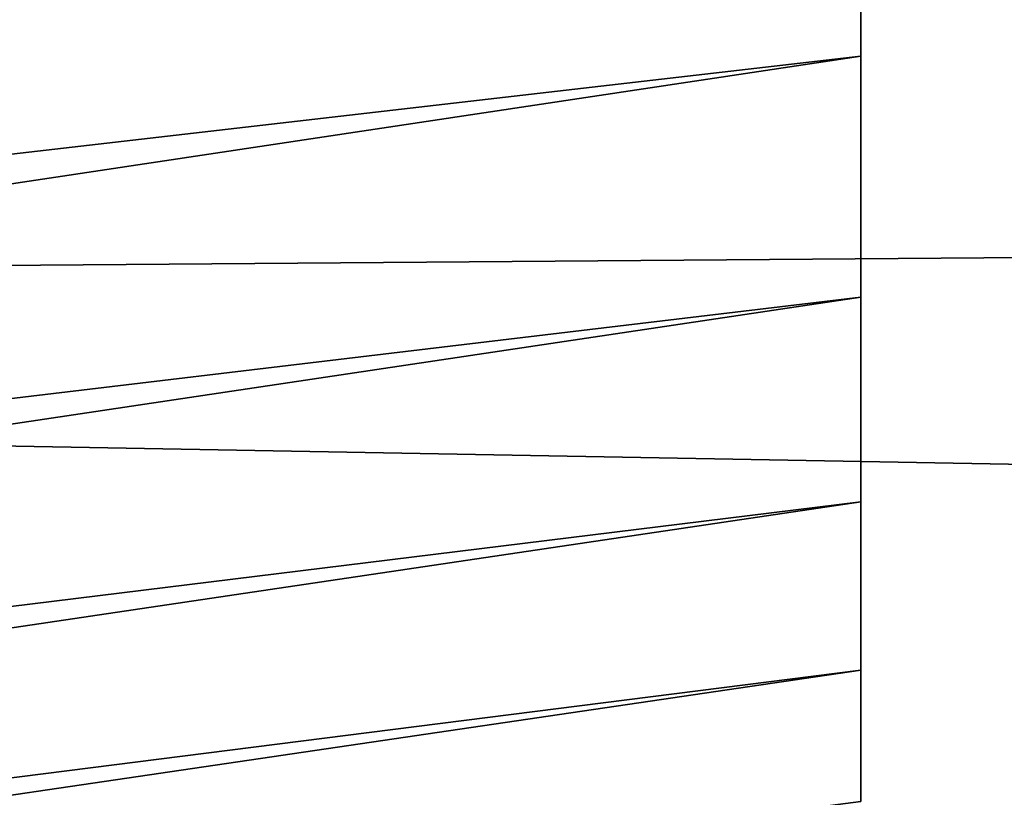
# Model space of a CAD drawing. Header units: millimetres. Extents: x -128 to 173, y -40 to 30.
# Tile 321 of 353: x 140.92 to 142.4, y -20.49 to -19.32. Entities that reach past the tile are written whole.
import ezdxf

# ---------------------------------------------------------------- set-up
doc = ezdxf.new("R2010")
doc.units = ezdxf.units.MM
doc.header["$LTSCALE"] = 56.728605
for name, color, linetype in [('254', 7, 'CONTINUOUS'), ('256', 7, 'CONTINUOUS'), ('286', 7, 'CONTINUOUS')]:
    doc.layers.add(name, color=color, linetype=linetype)

msp = doc.modelspace()

# ---------------------------------------------------------------- linework, layer by layer
at = {"layer": '254', "color": 7, "linetype": 'CONTINUOUS'}
for points in [[(171.8356, -18.1567, -13.5201), (171.8356, -19.4402, -11.599), (130.5017, -18.4682, -13.7056), (171.8356, -18.1567, -13.5201)], [(171.8356, -19.4402, 11.599), (171.8356, -18.1567, 13.5201), (130.5017, -18.4682, 13.7056), (171.8356, -19.4402, 11.599)], [(130.5017, -18.4682, -13.7056), (171.8356, -19.4402, -11.599), (130.5017, -19.7698, -11.7505), (130.5017, -18.4682, -13.7056)], [(130.5017, -19.7698, 11.7505), (171.8356, -19.4402, 11.599), (130.5017, -18.4682, 13.7056), (130.5017, -19.7698, 11.7505)], [(171.8356, -19.4402, -11.599), (171.8356, -20.5212, -9.5572), (130.5017, -19.7698, -11.7505), (171.8356, -19.4402, -11.599)], [(171.8356, -20.5212, 9.5572), (171.8356, -19.4402, 11.599), (130.5017, -19.7698, 11.7505), (171.8356, -20.5212, 9.5572)], [(130.5017, -19.7698, -11.7505), (171.8356, -20.5212, -9.5572), (130.5017, -20.8651, -9.6729), (130.5017, -19.7698, -11.7505)], [(130.5017, -20.8651, 9.6729), (171.8356, -20.5212, 9.5572), (130.5017, -19.7698, 11.7505), (130.5017, -20.8651, 9.6729)]]:
    msp.add_3dface(points, dxfattribs=at)
at = {"layer": '256', "color": 7, "linetype": 'CONTINUOUS'}
for points in [[(142.1846, -18.4883, -9.4205), (142.1846, -17.97, -10.375), (130.4722, -19.7435, -10.5726), (142.1846, -18.4883, -9.4205)], [(130.4722, -19.7435, -10.5726), (142.1846, -17.97, -10.375), (130.4722, -19.1743, -11.5728), (130.4722, -19.7435, -10.5726)], [(142.1846, -17.97, 10.375), (142.1846, -18.4883, 9.4205), (130.4722, -19.7435, 10.5726), (142.1846, -17.97, 10.375)], [(130.4722, -19.1743, 11.5728), (142.1846, -17.97, 10.375), (130.4722, -19.7435, 10.5726), (130.4722, -19.1743, 11.5728)], [(142.1846, -18.9562, -8.4396), (142.1846, -18.4883, -9.4205), (130.4722, -20.2605, -9.5445), (142.1846, -18.9562, -8.4396)], [(130.4722, -20.2605, -9.5445), (142.1846, -18.4883, -9.4205), (130.4722, -19.7435, -10.5726), (130.4722, -20.2605, -9.5445)], [(142.1846, -18.4883, 9.4205), (142.1846, -18.9562, 8.4396), (130.4722, -20.2605, 9.5445), (142.1846, -18.4883, 9.4205)], [(130.4722, -19.7435, 10.5726), (142.1846, -18.4883, 9.4205), (130.4722, -20.2605, 9.5445), (130.4722, -19.7435, 10.5726)], [(142.1846, -19.3718, -7.4362), (142.1846, -18.9562, -8.4396), (130.4722, -20.724, -8.4912), (142.1846, -19.3718, -7.4362)], [(130.4722, -20.724, -8.4912), (142.1846, -18.9562, -8.4396), (130.4722, -20.2605, -9.5445), (130.4722, -20.724, -8.4912)], [(142.1846, -18.9562, 8.4396), (142.1846, -19.3718, 7.4362), (130.4722, -20.724, 8.4912), (142.1846, -18.9562, 8.4396)], [(130.4722, -20.2605, 9.5445), (142.1846, -18.9562, 8.4396), (130.4722, -20.724, 8.4912), (130.4722, -20.2605, 9.5445)], [(142.1846, -19.7344, -6.4122), (142.1846, -19.3718, -7.4362), (130.4722, -21.1328, -7.4155), (142.1846, -19.7344, -6.4122)], [(130.4722, -21.1328, -7.4155), (142.1846, -19.3718, -7.4362), (130.4722, -20.724, -8.4912), (130.4722, -21.1328, -7.4155)], [(142.1846, -19.3718, 7.4362), (142.1846, -19.7344, 6.4122), (130.4722, -21.1328, 7.4155), (142.1846, -19.3718, 7.4362)], [(130.4722, -20.724, 8.4912), (142.1846, -19.3718, 7.4362), (130.4722, -21.1328, 7.4155), (130.4722, -20.724, 8.4912)], [(142.1846, -20.043, -5.3703), (142.1846, -19.7344, -6.4122), (130.4722, -21.4858, -6.3202), (142.1846, -20.043, -5.3703)], [(130.4722, -21.4858, -6.3202), (142.1846, -19.7344, -6.4122), (130.4722, -21.1328, -7.4155), (130.4722, -21.4858, -6.3202)], [(142.1846, -19.7344, 6.4122), (142.1846, -20.043, 5.3703), (130.4722, -21.4858, 6.3202), (142.1846, -19.7344, 6.4122)], [(130.4722, -21.1328, 7.4155), (142.1846, -19.7344, 6.4122), (130.4722, -21.4858, 6.3202), (130.4722, -21.1328, 7.4155)], [(142.1846, -20.2965, -4.3143), (142.1846, -20.043, -5.3703), (130.4722, -21.7821, -5.2083), (142.1846, -20.2965, -4.3143)], [(130.4722, -21.7821, -5.2083), (142.1846, -20.043, -5.3703), (130.4722, -21.4858, -6.3202), (130.4722, -21.7821, -5.2083)], [(142.1846, -20.043, 5.3703), (142.1846, -20.2965, 4.3143), (130.4722, -21.7821, 5.2083), (142.1846, -20.043, 5.3703)], [(130.4722, -21.4858, 6.3202), (142.1846, -20.043, 5.3703), (130.4722, -21.7821, 5.2083), (130.4722, -21.4858, 6.3202)], [(142.1846, -20.4945, -3.2461), (142.1846, -20.2965, -4.3143), (130.4722, -22.0208, -4.0825), (142.1846, -20.4945, -3.2461)], [(130.4722, -22.0208, -4.0825), (142.1846, -20.2965, -4.3143), (130.4722, -21.7821, -5.2083), (130.4722, -22.0208, -4.0825)], [(142.1846, -20.2965, 4.3143), (142.1846, -20.4945, 3.2461), (130.4722, -22.0208, 4.0825), (142.1846, -20.2965, 4.3143)], [(130.4722, -21.7821, 5.2083), (142.1846, -20.2965, 4.3143), (130.4722, -22.0208, 4.0825), (130.4722, -21.7821, 5.2083)]]:
    msp.add_3dface(points, dxfattribs=at)
at = {"layer": '286', "color": 7, "linetype": 'CONTINUOUS'}
for points in [[(142.1846, -18.9562, -8.4396), (142.1846, -19.3718, -7.4362), (142.1846, -18.9562, 8.4396), (142.1846, -18.9562, -8.4396)], [(142.1846, -19.3718, -7.4362), (142.1846, -19.3718, 7.4362), (142.1846, -18.9562, 8.4396), (142.1846, -19.3718, -7.4362)], [(142.1846, -19.3718, -7.4362), (142.1846, -19.7344, -6.4122), (142.1846, -19.3718, 7.4362), (142.1846, -19.3718, -7.4362)], [(142.1846, -19.7344, -6.4122), (142.1846, -19.7344, 6.4122), (142.1846, -19.3718, 7.4362), (142.1846, -19.7344, -6.4122)], [(142.1846, -19.7344, -6.4122), (142.1846, -20.043, -5.3703), (142.1846, -19.7344, 6.4122), (142.1846, -19.7344, -6.4122)], [(142.1846, -20.043, -5.3703), (142.1846, -20.043, 5.3703), (142.1846, -19.7344, 6.4122), (142.1846, -20.043, -5.3703)], [(142.1846, -20.043, -5.3703), (142.1846, -20.2965, -4.3143), (142.1846, -20.043, 5.3703), (142.1846, -20.043, -5.3703)], [(142.1846, -20.2965, -4.3143), (142.1846, -20.2965, 4.3143), (142.1846, -20.043, 5.3703), (142.1846, -20.2965, -4.3143)], [(142.1846, -20.2965, -4.3143), (142.1846, -20.4945, -3.2461), (142.1846, -20.2965, 4.3143), (142.1846, -20.2965, -4.3143)], [(142.1846, -20.4945, -3.2461), (142.1846, -20.4945, 3.2461), (142.1846, -20.2965, 4.3143), (142.1846, -20.4945, -3.2461)]]:
    msp.add_3dface(points, dxfattribs=at)

doc.saveas('drawing.dxf')
